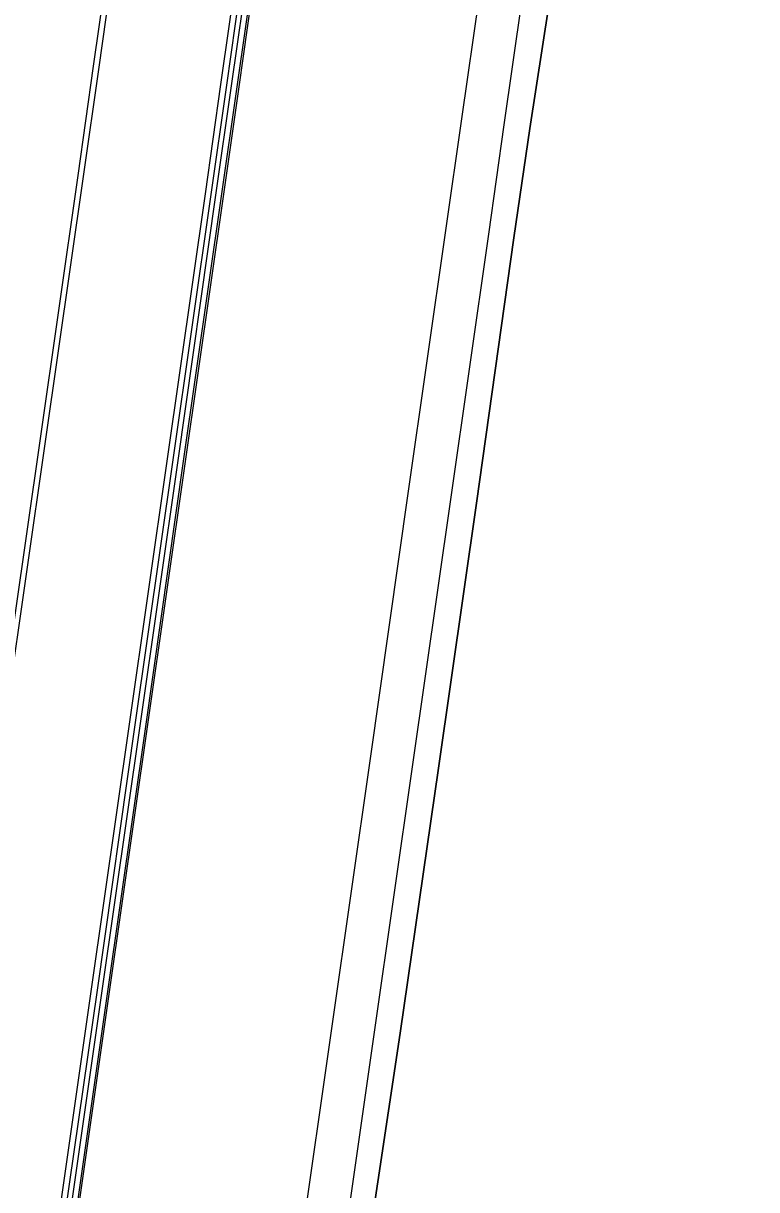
# Model space of a CAD drawing. Extents: x 1797478 to 1804836, y 246529 to 250952.
# Drawn here: x 1797978.4 to 1798046.8, y 249465.3 to 249574.1 of the extents above; entities that cross this region are included whole.
import ezdxf

# ---------------------------------------------------------------- set-up
doc = ezdxf.new("R2010")
doc.units = 0
for name, color, linetype in [('60', 7, 'Continuous'), ('DTCH-LINBTM', 7, 'Continuous'), ('DTCH-LINFRSLP', 7, 'Continuous'), ('EDPV-LINE', 7, 'Continuous'), ('LIMT-CSLINE', 7, 'Continuous'), ('SHDR-UPAV', 7, 'Continuous')]:
    doc.layers.add(name, color=color, linetype=linetype)

msp = doc.modelspace()

# ---------------------------------------------------------------- linework, layer by layer
for points in [[(1797982.26, 249462.77), (1797985.28, 249483.89), (1797988.82, 249508.64), (1797992.35, 249533.39), (1797995.89, 249558.14), (1797997.35, 249568.34), (1797998.99, 249579.84), (1797999.42, 249582.88), (1798002.96, 249607.63), (1798006.5, 249632.38), (1798008.71, 249647.89), (1798010.03, 249657.13), (1798010.43, 249659.94), (1798013.57, 249681.88), (1798017.1, 249706.63)], [(1797982.72, 249462.71), (1797985.74, 249483.82), (1797989.27, 249508.57), (1797992.81, 249533.32), (1797996.35, 249558.07), (1797997.8, 249568.28), (1797999.45, 249579.77), (1797999.88, 249582.82), (1798003.42, 249607.57), (1798006.95, 249632.32), (1798009.17, 249647.83), (1798010.49, 249657.06), (1798010.89, 249659.87), (1798014.03, 249681.81), (1798017.56, 249706.56)], [(1797983.23, 249462.63), (1797986.25, 249483.75), (1797989.79, 249508.5), (1797993.32, 249533.25), (1797996.86, 249558), (1797998.32, 249568.2), (1797999.96, 249579.7), (1798000.4, 249582.75), (1798003.93, 249607.49), (1798007.47, 249632.24), (1798009.69, 249647.75), (1798011.01, 249656.99), (1798011.41, 249659.8), (1798014.54, 249681.74), (1798018.08, 249706.49)], [(1797937.51, 249238.18), (1797941.04, 249262.93), (1797944.58, 249287.67), (1797948.11, 249312.42), (1797951.65, 249337.17), (1797955.19, 249361.92), (1797958.72, 249386.67), (1797962.26, 249411.42), (1797965.8, 249436.17), (1797969.33, 249460.91), (1797969.85, 249464.54), (1797972.87, 249485.66), (1797976.4, 249510.41), (1797979.94, 249535.16), (1797983.48, 249559.91), (1797984.93, 249570.11), (1797986.58, 249581.61), (1797987.01, 249584.66), (1797990.55, 249609.41), (1797994.08, 249634.16), (1797996.3, 249649.67), (1797997.62, 249658.9), (1797998.02, 249661.71), (1798001.16, 249683.65)], [(1797937.51, 249238.18), (1797941.04, 249262.93), (1797944.58, 249287.67), (1797948.11, 249312.42), (1797951.65, 249337.17), (1797955.19, 249361.92), (1797958.72, 249386.67), (1797962.26, 249411.42), (1797965.8, 249436.17), (1797969.33, 249460.91), (1797969.85, 249464.54), (1797972.87, 249485.66), (1797976.4, 249510.41), (1797979.94, 249535.16), (1797983.48, 249559.91), (1797984.93, 249570.11), (1797986.58, 249581.61), (1797987.01, 249584.66), (1797990.55, 249609.41), (1797994.08, 249634.16), (1797996.3, 249649.67), (1797997.62, 249658.9), (1797998.02, 249661.71), (1798001.16, 249683.65)], [(1797937.51, 249238.18), (1797941.04, 249262.93), (1797944.58, 249287.67), (1797948.11, 249312.42), (1797951.65, 249337.17), (1797955.19, 249361.92), (1797958.72, 249386.67), (1797962.26, 249411.42), (1797965.8, 249436.17), (1797969.33, 249460.91), (1797969.85, 249464.54), (1797972.87, 249485.66), (1797976.4, 249510.41), (1797979.94, 249535.16), (1797983.48, 249559.91), (1797984.93, 249570.11), (1797986.58, 249581.61), (1797987.01, 249584.66), (1797990.55, 249609.41), (1797994.08, 249634.16), (1797996.3, 249649.67), (1797997.62, 249658.9), (1797998.02, 249661.71), (1798001.16, 249683.65)], [(1797937.51, 249238.18), (1797941.04, 249262.93), (1797944.58, 249287.67), (1797948.11, 249312.42), (1797951.65, 249337.17), (1797955.19, 249361.92), (1797958.72, 249386.67), (1797962.26, 249411.42), (1797965.8, 249436.17), (1797969.33, 249460.91), (1797969.85, 249464.54), (1797972.87, 249485.66), (1797976.4, 249510.41), (1797979.94, 249535.16), (1797983.48, 249559.91), (1797984.93, 249570.11), (1797986.58, 249581.61), (1797987.01, 249584.66), (1797990.55, 249609.41), (1797994.08, 249634.16), (1797996.3, 249649.67), (1797997.62, 249658.9), (1797998.02, 249661.71), (1798001.16, 249683.65)], [(1797938.01, 249238.1), (1797941.55, 249262.85), (1797945.08, 249287.6), (1797948.62, 249312.35), (1797952.16, 249337.1), (1797955.69, 249361.85), (1797959.23, 249386.6), (1797962.76, 249411.34), (1797966.3, 249436.09), (1797969.84, 249460.84), (1797970.36, 249464.47), (1797973.37, 249485.59), (1797976.91, 249510.34), (1797980.45, 249535.09), (1797983.98, 249559.84), (1797985.44, 249570.04), (1797987.08, 249581.54), (1797987.52, 249584.59), (1797991.05, 249609.33), (1797994.59, 249634.08), (1797996.81, 249649.59), (1797998.13, 249658.83), (1797998.53, 249661.64), (1798001.66, 249683.58)]]:
    msp.add_lwpolyline(points)
at = {"layer": '60'}
msp.add_lwpolyline([(1797988.45, 249256.15), (1797990.64, 249281.09), (1797993.86, 249305.89), (1797997.3, 249330.65), (1798000.75, 249355.41), (1798004.04, 249380.19), (1798006.24, 249405.13), (1798007.5, 249430.21), (1798010, 249455.1), (1798010.37, 249458.75), (1798013.52, 249479.86), (1798017.1, 249504.6), (1798020.66, 249529.34), (1798024.14, 249554.1), (1798025.64, 249564.3), (1798027.41, 249575.77), (1798027.78, 249578.83), (1798031.1, 249603.61), (1798035.27, 249628.27), (1798037.73, 249643.75), (1798039.14, 249652.97), (1798039.58, 249655.78), (1798043.06, 249677.67), (1798046.79, 249702.39)], dxfattribs=at)
at = {"layer": 'DTCH-LINBTM'}
msp.add_lwpolyline([(1797979.35, 249257.45), (1797982.89, 249282.2), (1797986.43, 249306.95), (1797989.96, 249331.7), (1797993.5, 249356.45), (1797997.03, 249381.19), (1798000.57, 249405.94), (1798004.11, 249430.69), (1798007.64, 249455.44), (1798008.16, 249459.07), (1798011.18, 249480.19), (1798014.71, 249504.94), (1798018.25, 249529.69), (1798021.79, 249554.44), (1798023.24, 249564.64), (1798024.89, 249576.13), (1798025.32, 249579.18), (1798028.86, 249603.93), (1798032.4, 249628.68), (1798034.61, 249644.19), (1798035.93, 249653.43), (1798036.33, 249656.24), (1798039.47, 249678.18), (1798043, 249702.93)], dxfattribs=at)
at = {"layer": 'DTCH-LINFRSLP'}
msp.add_lwpolyline([(1797975.39, 249258.02), (1797978.93, 249282.77), (1797982.47, 249307.51), (1797986, 249332.26), (1797989.54, 249357.01), (1797993.07, 249381.76), (1797996.61, 249406.51), (1798000.15, 249431.26), (1798003.68, 249456.01), (1798004.2, 249459.64), (1798007.22, 249480.75), (1798010.75, 249505.5), (1798014.29, 249530.25), (1798017.83, 249555), (1798019.29, 249565.21), (1798020.93, 249576.7), (1798021.36, 249579.75), (1798024.9, 249604.5), (1798028.44, 249629.25), (1798030.65, 249644.76), (1798031.97, 249654), (1798032.37, 249656.8), (1798035.51, 249678.74), (1798039.04, 249703.49)], dxfattribs=at)
at = {"layer": 'EDPV-LINE'}
msp.add_lwpolyline([(1797937.51, 249238.18), (1797941.04, 249262.93), (1797944.58, 249287.67), (1797948.11, 249312.42), (1797951.65, 249337.17), (1797955.19, 249361.92), (1797958.72, 249386.67), (1797962.26, 249411.42), (1797965.8, 249436.17), (1797969.33, 249460.91), (1797969.85, 249464.54), (1797972.87, 249485.66), (1797976.4, 249510.41), (1797979.94, 249535.16), (1797983.48, 249559.91), (1797984.93, 249570.11), (1797986.58, 249581.61), (1797987.01, 249584.66), (1797990.55, 249609.41), (1797994.08, 249634.16), (1797996.3, 249649.67), (1797997.62, 249658.9), (1797998.02, 249661.71), (1798001.16, 249683.65)], dxfattribs=at)
msp.add_lwpolyline([(1797937.51, 249238.18), (1797941.04, 249262.93), (1797944.58, 249287.67), (1797948.11, 249312.42), (1797951.65, 249337.17), (1797955.19, 249361.92), (1797958.72, 249386.67), (1797962.26, 249411.42), (1797965.8, 249436.17), (1797969.33, 249460.91), (1797969.85, 249464.54), (1797972.87, 249485.66), (1797976.4, 249510.41), (1797979.94, 249535.16), (1797983.48, 249559.91), (1797984.93, 249570.11), (1797986.58, 249581.61), (1797987.01, 249584.66), (1797990.55, 249609.41), (1797994.08, 249634.16), (1797996.3, 249649.67), (1797997.62, 249658.9), (1797998.02, 249661.71), (1798001.16, 249683.65)], dxfattribs=at)
at = {"layer": 'LIMT-CSLINE'}
msp.add_lwpolyline([(1798046.79, 249702.39), (1798043.06, 249677.67), (1798039.58, 249655.78), (1798039.14, 249652.97), (1798037.73, 249643.75), (1798035.27, 249628.27), (1798031.1, 249603.61), (1798027.78, 249578.83), (1798027.41, 249575.77), (1798025.64, 249564.3), (1798024.14, 249554.1), (1798020.66, 249529.34), (1798017.1, 249504.6), (1798013.52, 249479.86), (1798010.37, 249458.75)], dxfattribs=at)
at = {"layer": 'SHDR-UPAV'}
for points in [[(1797981.73, 249462.85), (1797984.75, 249483.97), (1797988.28, 249508.71), (1797991.82, 249533.46), (1797995.36, 249558.21), (1797996.81, 249568.42), (1797998.46, 249579.91), (1797998.89, 249582.96), (1798002.43, 249607.71), (1798005.96, 249632.46), (1798008.18, 249647.97), (1798009.5, 249657.21), (1798009.9, 249660.02), (1798013.04, 249681.95), (1798016.57, 249706.7)], [(1797981.73, 249462.85), (1797984.75, 249483.97), (1797988.28, 249508.71), (1797991.82, 249533.46), (1797995.36, 249558.21), (1797996.81, 249568.42), (1797998.46, 249579.91), (1797998.89, 249582.96), (1798002.43, 249607.71), (1798005.96, 249632.46), (1798008.18, 249647.97), (1798009.5, 249657.21), (1798009.9, 249660.02), (1798013.04, 249681.95), (1798016.57, 249706.7)], [(1797983.41, 249462.61), (1797986.43, 249483.73), (1797989.97, 249508.47), (1797993.5, 249533.22), (1797997.04, 249557.97), (1797998.5, 249568.18), (1798000.14, 249579.67), (1798000.57, 249582.72), (1798004.11, 249607.47), (1798007.65, 249632.22), (1798009.86, 249647.73), (1798011.18, 249656.97), (1798011.58, 249659.78), (1798014.72, 249681.71), (1798018.26, 249706.46)]]:
    msp.add_lwpolyline(points, dxfattribs=at)

doc.saveas('drawing.dxf')
